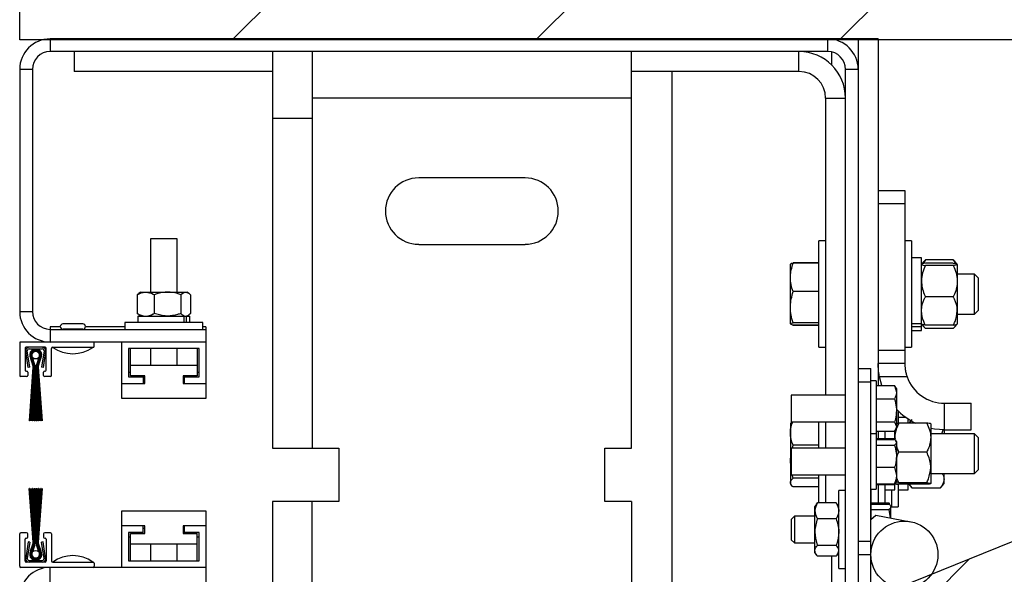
# Model space of a CAD drawing. Header units: inches. Extents: x 170 to 312, y 215 to 248.
# Tile 354 of 557: x 255.508 to 256.081, y 219.111 to 219.434. Entities that reach past the tile are written whole.
import ezdxf

# ---------------------------------------------------------------- set-up
doc = ezdxf.new("R2010")
doc.units = ezdxf.units.IN
doc.header["$LTSCALE"] = 0.25
doc.header["$MEASUREMENT"] = 0
doc.layers.add('STANDARD MOTOR RH', color=7, linetype='Continuous')

msp = doc.modelspace()

# ---------------------------------------------------------------- hatches: boundary and pattern name
at = {"layer": 'STANDARD MOTOR RH'}
h = msp.add_hatch(dxfattribs=at)
h.set_pattern_fill('ANSI31', color=256, style=0)
h.set_pattern_definition([(45, (74.06422, -31.61864), (-0.08838835, 0.08838835), [])])
h.paths.add_polyline_path([(256.25983, 219.70078), (256.19572, 219.70078), (256.19572, 219.93798), (255.50822, 219.93798), (255.50822, 219.42236), (255.5264, 219.42236), (256.19572, 219.42236), (256.19572, 219.65388), (256.11776, 219.65388)])
h = msp.add_hatch(dxfattribs=at)
h.set_pattern_fill('ANSI31', color=256, scale=0.5, style=0)
h.set_pattern_definition([(45, (244.09152, 216.34276), (-0.04419417, 0.04419417), [])])
edge = h.paths.add_edge_path()
edge.add_line((256.12736, 219.1468), (256.01108, 219.09956))
edge.add_line((256.01108, 219.09956), (256.01108, 218.99243))
edge.add_arc((255.9932, 218.99243), 0.01787, -89.99989, 0.00099, ccw=False)
edge.add_line((255.9932, 218.97456), (255.52895, 218.97456))
edge.add_arc((255.52895, 218.99243), 0.01788, 224.99902, 269.9992, ccw=False)
edge.add_arc((256.37557, 219.70289), 1.12303, 220.08198, 269.0727)
edge.add_line((256.35739, 218.58001), (256.12736, 219.1468))

# ---------------------------------------------------------------- linework, layer by layer
for p, q in [((255.50822, 219.42236), (255.50822, 219.93798)), ((256.19572, 219.42236), (255.50822, 219.42236)), ((255.52594, 219.4228), (255.52594, 219.41543)), ((256.00795, 219.4228), (255.52594, 219.4228)), ((255.97862, 219.41543), (255.97862, 219.4228)), ((255.98085, 219.4228), (255.98085, 219.42266)), ((255.99634, 219.4228), (255.99634, 218.9934)), ((256.00795, 219.4228), (256.00795, 219.22097)), ((255.97862, 219.41543), (255.52594, 219.41543)), ((255.53993, 219.41543), (255.53993, 219.40382)), ((255.65532, 219.41543), (255.65532, 219.18441)), ((255.67855, 219.41543), (255.67855, 219.18441)), ((255.86435, 219.18441), (255.86435, 219.41543)), ((255.96187, 219.40382), (255.96187, 219.41543)), ((255.98085, 219.41519), (255.98085, 219.40767)), ((255.51559, 219.40509), (255.50822, 219.40509)), ((255.50822, 219.40509), (255.50822, 219.264)), ((255.51559, 219.40509), (255.51559, 219.264)), ((255.65532, 219.40382), (255.53993, 219.40382)), ((255.96187, 219.40382), (255.86435, 219.40382)), ((255.88795, 218.98306), (255.88795, 219.40382)), ((255.99634, 219.40509), (255.98897, 219.40509)), ((255.98897, 219.00077), (255.98897, 219.40509)), ((255.86435, 219.38833), (255.67855, 219.38833)), ((255.97735, 219.38833), (255.98897, 219.38833)), ((255.97735, 219.38833), (255.97735, 219.21537)), ((255.65532, 219.37672), (255.67855, 219.37672)), ((255.80242, 219.34188), (255.74048, 219.34188)), ((256.00795, 219.3345), (256.02343, 219.3345)), ((256.02343, 219.3345), (256.02343, 219.23384)), ((256.02343, 219.32676), (256.00795, 219.32676)), ((255.5844, 219.30636), (255.5844, 219.27539)), ((255.59989, 219.30636), (255.5844, 219.30636)), ((255.59989, 219.27539), (255.59989, 219.30636)), ((255.97735, 219.30512), (255.97345, 219.30512)), ((255.97345, 219.24319), (255.97345, 219.30512)), ((256.02733, 219.30512), (256.02343, 219.30512)), ((256.02733, 219.30512), (256.02733, 219.24319)), ((255.74048, 219.30317), (255.80242, 219.30317)), ((256.03316, 219.29531), (256.02733, 219.29531)), ((256.03316, 219.253), (256.03316, 219.29531)), ((256.03472, 219.29337), (256.03316, 219.29156)), ((256.03548, 219.29418), (256.03415, 219.29197)), ((256.03548, 219.29418), (256.03469, 219.29331)), ((256.05171, 219.29418), (256.03548, 219.29418)), ((256.05171, 219.29418), (256.05304, 219.29197)), ((256.05171, 219.29418), (256.0525, 219.29331)), ((256.05403, 219.29156), (256.05247, 219.29337)), ((255.95688, 219.29161), (255.95685, 219.29156)), ((255.95685, 219.2568), (255.95685, 219.29153)), ((255.97345, 219.29241), (255.95841, 219.29241)), ((255.97345, 219.29225), (255.95841, 219.29225)), ((256.05171, 219.29226), (256.03548, 219.29226)), ((256.05171, 219.29076), (256.03548, 219.29076)), ((256.05403, 219.29151), (256.05403, 219.25678)), ((256.06405, 219.28577), (256.05403, 219.28577)), ((256.06635, 219.28346), (256.06405, 219.28577)), ((256.06405, 219.26254), (256.06405, 219.28577)), ((256.06635, 219.26485), (256.06635, 219.28346)), ((255.5786, 219.27539), (255.57755, 219.27462)), ((255.5786, 219.27539), (255.60569, 219.27539)), ((255.60674, 219.27462), (255.60569, 219.27539)), ((255.97345, 219.27564), (255.95841, 219.27564)), ((255.5767, 219.27385), (255.5767, 219.26295)), ((255.58659, 219.27385), (255.58659, 219.26295)), ((255.60203, 219.27385), (255.60203, 219.26295)), ((255.60759, 219.27385), (255.60759, 219.26295)), ((256.05171, 219.27266), (256.03548, 219.27266)), ((255.50822, 219.264), (255.51559, 219.264)), ((256.06405, 219.26254), (256.06635, 219.26485)), ((255.57706, 219.2614), (255.57706, 219.25756)), ((255.57706, 219.2614), (255.60384, 219.2614)), ((255.57755, 219.26217), (255.5786, 219.2614)), ((255.57822, 219.2614), (255.57822, 219.26167)), ((255.60384, 219.2614), (255.60384, 219.25756)), ((255.60386, 219.2614), (255.60723, 219.2614)), ((255.60519, 219.2614), (255.60519, 219.25756)), ((255.60569, 219.2614), (255.60674, 219.26217)), ((255.60607, 219.2614), (255.60607, 219.26167)), ((255.60723, 219.25756), (255.60723, 219.2614)), ((256.05403, 219.26254), (256.06405, 219.26254)), ((255.52594, 219.25504), (255.52594, 219.24628)), ((255.53185, 219.25504), (255.52594, 219.25504)), ((255.52594, 219.25365), (255.61661, 219.25365)), ((255.545, 219.25681), (255.53338, 219.25681)), ((255.53338, 219.25372), (255.53338, 219.25365)), ((255.545, 219.25372), (255.53338, 219.25372)), ((255.545, 219.25365), (255.545, 219.25372)), ((255.56942, 219.25504), (255.54653, 219.25504)), ((255.56942, 219.25756), (255.56942, 219.25365)), ((255.61488, 219.25756), (255.56942, 219.25756)), ((255.61488, 219.25365), (255.61488, 219.25756)), ((255.61661, 219.25504), (255.61488, 219.25504)), ((255.61661, 219.25504), (255.61661, 219.21346)), ((255.95685, 219.25675), (255.95688, 219.2567)), ((255.97345, 219.25754), (255.95841, 219.25754)), ((255.97345, 219.25606), (255.95841, 219.25606)), ((255.97345, 219.2559), (255.95841, 219.2559)), ((256.02733, 219.25705), (256.03316, 219.25705)), ((256.02733, 219.25532), (256.03316, 219.25532)), ((256.02733, 219.253), (256.03316, 219.253)), ((256.03316, 219.25675), (256.03472, 219.25494)), ((256.05171, 219.25605), (256.03548, 219.25605)), ((256.05171, 219.25413), (256.03548, 219.25413)), ((256.05247, 219.25494), (256.05403, 219.25675)), ((255.50822, 219.24567), (255.50822, 219.22677)), ((255.61661, 219.24628), (255.50884, 219.24628)), ((255.51132, 219.24257), (255.51132, 219.22987)), ((255.52309, 219.24319), (255.51194, 219.24319)), ((255.5141, 219.23156), (255.51265, 219.24108)), ((255.51366, 219.24226), (255.52137, 219.24226)), ((255.52238, 219.24108), (255.52093, 219.23156)), ((255.52371, 219.22987), (255.52371, 219.24257)), ((255.5268, 219.22677), (255.5268, 219.24257)), ((255.52742, 219.24319), (255.55096, 219.24319)), ((255.55158, 219.24381), (255.55158, 219.24567)), ((255.56768, 219.21346), (255.56768, 219.24628)), ((255.61277, 219.24244), (255.57152, 219.24244)), ((255.57152, 219.24244), (255.57152, 219.22597)), ((255.57279, 219.22665), (255.57279, 219.24244)), ((255.5844, 219.24244), (255.5844, 219.23284)), ((255.59989, 219.23284), (255.59989, 219.24244)), ((255.6115, 219.24244), (255.6115, 219.22665)), ((255.61277, 219.22597), (255.61277, 219.24244)), ((255.97345, 219.24319), (255.97735, 219.24319)), ((256.00795, 219.24158), (256.02343, 219.24158)), ((256.02343, 219.24319), (256.02733, 219.24319)), ((255.51318, 219.23142), (255.51173, 219.24094)), ((255.51461, 219.23668), (255.51589, 219.23271)), ((255.51595, 219.23273), (255.51467, 219.23671)), ((255.51473, 219.23674), (255.51601, 219.23275)), ((255.51607, 219.23277), (255.51478, 219.23676)), ((255.51484, 219.23679), (255.51613, 219.23279)), ((255.51619, 219.23281), (255.51489, 219.23682)), ((255.51495, 219.23685), (255.51625, 219.23283)), ((255.51631, 219.23285), (255.51501, 219.23688)), ((255.51506, 219.2369), (255.51637, 219.23287)), ((255.51642, 219.23289), (255.51512, 219.23693)), ((255.51517, 219.23696), (255.51648, 219.2329)), ((255.51707, 219.23309), (255.51573, 219.23725)), ((255.51933, 219.23725), (255.51799, 219.23309)), ((255.51858, 219.2329), (255.51988, 219.23696)), ((255.51994, 219.23693), (255.51863, 219.23289)), ((255.51869, 219.23287), (255.52, 219.2369)), ((255.52005, 219.23688), (255.51875, 219.23285)), ((255.51881, 219.23283), (255.52011, 219.23685)), ((255.52016, 219.23682), (255.51887, 219.23281)), ((255.51893, 219.23279), (255.52022, 219.23679)), ((255.52028, 219.23676), (255.51899, 219.23277)), ((255.51905, 219.23275), (255.52033, 219.23674)), ((255.52039, 219.23671), (255.51911, 219.23273)), ((255.51916, 219.23271), (255.52045, 219.23668)), ((255.5233, 219.24094), (255.52185, 219.23142)), ((255.5141, 219.23156), (255.51318, 219.23142)), ((255.51607, 219.23157), (255.51376, 219.20045)), ((255.51384, 219.20045), (255.51614, 219.23157)), ((255.5162, 219.23157), (255.51443, 219.20045)), ((255.5145, 219.20045), (255.51626, 219.23157)), ((255.51632, 219.23157), (255.51509, 219.20045)), ((255.51516, 219.20045), (255.51638, 219.23157)), ((255.51645, 219.23157), (255.51574, 219.20045)), ((255.51582, 219.20045), (255.51651, 219.23157)), ((255.51657, 219.23157), (255.5164, 219.20045)), ((255.51647, 219.20045), (255.51663, 219.23157)), ((255.51669, 219.23157), (255.51669, 219.20045)), ((255.51731, 219.20045), (255.51731, 219.23157)), ((255.51775, 219.23157), (255.51775, 219.20045)), ((255.51837, 219.20045), (255.51837, 219.23157)), ((255.51843, 219.23157), (255.51859, 219.20045)), ((255.51866, 219.20045), (255.51849, 219.23157)), ((255.51855, 219.23157), (255.51924, 219.20045)), ((255.51932, 219.20045), (255.51861, 219.23157)), ((255.51868, 219.23157), (255.5199, 219.20045)), ((255.51997, 219.20045), (255.51874, 219.23157)), ((255.5188, 219.23157), (255.52056, 219.20045)), ((255.52063, 219.20045), (255.51886, 219.23157)), ((255.51892, 219.23157), (255.52122, 219.20045)), ((255.5213, 219.20045), (255.51898, 219.23157)), ((255.52185, 219.23142), (255.52093, 219.23156)), ((255.57279, 219.23284), (255.6115, 219.23284)), ((255.99634, 219.23085), (256.00371, 219.23085)), ((256.00371, 219.10204), (256.00371, 219.23085)), ((256.02343, 219.23384), (256.00795, 219.23384)), ((255.51225, 219.22616), (255.50884, 219.22616)), ((255.51194, 219.22925), (255.51225, 219.22925)), ((255.51287, 219.22863), (255.51287, 219.22677)), ((255.52216, 219.22677), (255.52216, 219.22863)), ((255.52278, 219.22925), (255.52309, 219.22925)), ((255.52618, 219.22616), (255.52278, 219.22616)), ((255.57152, 219.22869), (255.57279, 219.22869)), ((255.57152, 219.22597), (255.58007, 219.22597)), ((255.581, 219.22665), (255.57279, 219.22665)), ((255.58007, 219.22665), (255.58007, 219.22213)), ((255.581, 219.22213), (255.581, 219.22665)), ((255.60329, 219.22665), (255.60329, 219.22213)), ((255.6115, 219.22665), (255.60329, 219.22665)), ((255.60422, 219.22213), (255.60422, 219.22665)), ((255.60422, 219.22597), (255.61277, 219.22597)), ((255.6115, 219.22869), (255.61277, 219.22869)), ((256.02476, 219.22609), (256.00873, 219.22609)), ((256.01015, 219.22097), (256.00873, 219.22609)), ((255.56768, 219.22213), (255.581, 219.22213)), ((255.58007, 219.22357), (255.581, 219.22357)), ((255.60329, 219.22357), (255.60422, 219.22357)), ((255.60329, 219.22213), (255.61661, 219.22213)), ((255.99634, 219.22311), (256.00371, 219.22311)), ((256.0068, 219.22373), (256.00371, 219.22373)), ((256.0068, 219.22373), (256.0068, 219.16055)), ((256.0068, 219.22097), (256.01753, 219.22097)), ((256.01753, 219.22097), (256.01857, 219.21706)), ((256.01777, 219.22037), (256.01753, 219.22097)), ((256.01857, 219.21924), (256.01788, 219.22043)), ((256.01857, 219.21924), (256.01857, 219.19601)), ((255.61661, 219.21346), (255.56768, 219.21346)), ((255.98897, 219.21537), (255.95725, 219.21537)), ((255.95725, 219.21537), (255.95725, 219.19988)), ((256.0068, 219.21315), (256.01753, 219.21315)), ((256.04666, 219.19513), (256.04666, 219.21061)), ((256.04666, 219.21061), (256.06216, 219.21061)), ((256.06216, 219.19513), (256.06216, 219.21061)), ((256.01959, 219.20616), (256.01959, 219.19927)), ((256.02407, 219.2024), (256.01959, 219.2024)), ((256.02541, 219.19908), (256.02541, 219.20148)), ((255.51384, 219.20045), (255.51376, 219.20045)), ((255.5145, 219.20045), (255.51443, 219.20045)), ((255.51516, 219.20045), (255.51509, 219.20045)), ((255.51582, 219.20045), (255.51574, 219.20045)), ((255.51647, 219.20045), (255.5164, 219.20045)), ((255.51731, 219.20045), (255.51669, 219.20045)), ((255.51837, 219.20045), (255.51775, 219.20045)), ((255.51866, 219.20045), (255.51859, 219.20045)), ((255.51932, 219.20045), (255.51924, 219.20045)), ((255.51997, 219.20045), (255.5199, 219.20045)), ((255.52063, 219.20045), (255.52056, 219.20045)), ((255.5213, 219.20045), (255.52122, 219.20045)), ((255.95718, 219.19923), (255.95685, 219.19866)), ((255.95685, 219.19866), (255.95685, 219.16385)), ((255.95725, 219.19988), (255.98897, 219.19988)), ((255.95785, 219.19988), (255.95733, 219.19921)), ((255.97345, 219.1844), (255.97345, 219.19988)), ((255.97735, 219.19988), (255.97735, 219.1844)), ((256.0068, 219.1998), (256.01753, 219.1998)), ((256.01753, 219.1998), (256.01857, 219.19704)), ((256.01788, 219.19481), (256.01857, 219.19601)), ((256.02, 219.19908), (256.01872, 219.19598)), ((256.03622, 219.19908), (256.02, 219.19908)), ((256.027, 219.20049), (256.02578, 219.19908)), ((256.03855, 219.19864), (256.03855, 219.16387)), ((256.04588, 219.19524), (256.04484, 219.19287)), ((256.0068, 219.19276), (256.00371, 219.19276)), ((256.0068, 219.19428), (256.01753, 219.19428)), ((256.0068, 219.19006), (256.01753, 219.19006)), ((256.0068, 219.18995), (256.01753, 219.18995)), ((256.0068, 219.18955), (256.01753, 219.18955)), ((256.00795, 219.19428), (256.00795, 219.19006)), ((256.01185, 219.19428), (256.01185, 219.19006)), ((256.01753, 219.18955), (256.01766, 219.18935)), ((256.01767, 219.18982), (256.01767, 219.19467)), ((256.01767, 219.19061), (256.01779, 219.18961)), ((256.06405, 219.19287), (256.03855, 219.19287)), ((256.04629, 219.19513), (256.04629, 219.19287)), ((256.04666, 219.19513), (256.06216, 219.19513)), ((256.06635, 219.19056), (256.06405, 219.19287)), ((256.06405, 219.16964), (256.06405, 219.19287)), ((256.06635, 219.17195), (256.06635, 219.19056)), ((255.65532, 219.18441), (255.69403, 219.18441)), ((255.69403, 219.18441), (255.69403, 219.15344)), ((255.84887, 219.18441), (255.86435, 219.18441)), ((255.84887, 219.15344), (255.84887, 219.18441)), ((255.98897, 219.1844), (255.95725, 219.1844)), ((255.95725, 219.1844), (255.95725, 219.16891)), ((255.95808, 219.1844), (255.95841, 219.18628)), ((255.97345, 219.18628), (255.95841, 219.18628)), ((256.0068, 219.18628), (256.01753, 219.18628)), ((256.01857, 219.18827), (256.01797, 219.18931)), ((256.01812, 219.18863), (256.01857, 219.18792)), ((256.01857, 219.18827), (256.01857, 219.16504)), ((256.03622, 219.18214), (256.02, 219.18214)), ((255.95725, 219.17194), (255.95685, 219.1766)), ((256.0068, 219.17339), (256.01753, 219.17339)), ((256.01753, 219.17339), (256.01857, 219.16857)), ((255.95725, 219.16891), (255.98897, 219.16891)), ((255.95841, 219.16692), (255.95793, 219.16891)), ((255.97345, 219.16692), (255.95841, 219.16692)), ((255.97345, 219.15258), (255.97345, 219.16891)), ((255.97735, 219.16891), (255.97735, 219.15258)), ((256.03855, 219.16964), (256.06405, 219.16964)), ((256.04629, 219.16385), (256.04629, 219.16964)), ((256.06405, 219.16964), (256.06635, 219.17195)), ((255.51607, 219.12976), (255.51376, 219.16088)), ((255.51384, 219.16088), (255.51376, 219.16088)), ((255.51384, 219.16088), (255.51614, 219.12976)), ((255.5145, 219.16088), (255.51443, 219.16088)), ((255.5162, 219.12976), (255.51443, 219.16088)), ((255.5145, 219.16088), (255.51626, 219.12976)), ((255.51516, 219.16088), (255.51509, 219.16088)), ((255.51632, 219.12976), (255.51509, 219.16088)), ((255.51516, 219.16088), (255.51638, 219.12976)), ((255.51582, 219.16088), (255.51574, 219.16088)), ((255.51645, 219.12976), (255.51574, 219.16088)), ((255.51582, 219.16088), (255.51651, 219.12976)), ((255.51657, 219.12976), (255.5164, 219.16088)), ((255.51647, 219.16088), (255.5164, 219.16088)), ((255.51647, 219.16088), (255.51663, 219.12976)), ((255.51669, 219.16088), (255.51731, 219.16088)), ((255.51669, 219.12976), (255.51669, 219.16088)), ((255.51731, 219.16088), (255.51731, 219.12976)), ((255.51775, 219.12976), (255.51775, 219.16088)), ((255.51775, 219.16088), (255.51837, 219.16088)), ((255.51837, 219.16088), (255.51837, 219.12976)), ((255.51843, 219.12976), (255.51859, 219.16088)), ((255.51866, 219.16088), (255.51849, 219.12976)), ((255.51855, 219.12976), (255.51924, 219.16088)), ((255.51866, 219.16088), (255.51859, 219.16088)), ((255.51932, 219.16088), (255.51861, 219.12976)), ((255.51868, 219.12976), (255.5199, 219.16088)), ((255.51997, 219.16088), (255.51874, 219.12976)), ((255.5188, 219.12976), (255.52056, 219.16088)), ((255.52063, 219.16088), (255.51886, 219.12976)), ((255.51892, 219.12976), (255.52122, 219.16088)), ((255.5213, 219.16088), (255.51898, 219.12976)), ((255.51932, 219.16088), (255.51924, 219.16088)), ((255.51997, 219.16088), (255.5199, 219.16088)), ((255.52063, 219.16088), (255.52056, 219.16088)), ((255.5213, 219.16088), (255.52122, 219.16088)), ((255.95685, 219.16385), (255.95718, 219.16328)), ((255.97345, 219.16189), (255.95841, 219.16189)), ((256.0068, 219.16376), (256.01753, 219.16376)), ((256.0068, 219.16336), (256.01753, 219.16336)), ((256.0068, 219.16325), (256.01753, 219.16325)), ((256.00795, 219.16325), (256.00795, 219.15269)), ((256.01185, 219.16325), (256.01185, 219.15269)), ((256.01753, 219.16376), (256.01812, 219.16468)), ((256.01753, 219.16336), (256.01783, 219.16409)), ((256.01767, 219.1601), (256.01767, 219.16349)), ((256.01797, 219.164), (256.01857, 219.16504)), ((256.02, 219.16431), (256.01835, 219.1641)), ((256.01959, 219.16335), (256.01959, 219.15028)), ((256.03622, 219.16431), (256.02, 219.16431)), ((256.03622, 219.16342), (256.02, 219.16342)), ((256.02541, 219.1601), (256.02541, 219.16342)), ((256.02578, 219.16342), (256.02755, 219.16137)), ((256.0275, 219.16144), (256.02774, 219.16116)), ((256.04396, 219.16116), (256.02774, 219.16116)), ((256.0442, 219.16144), (256.04396, 219.16116)), ((256.04415, 219.16137), (256.04629, 219.16385)), ((255.98897, 219.15976), (255.98506, 219.15976)), ((255.98506, 219.1143), (255.98506, 219.15976)), ((256.00371, 219.16055), (256.0068, 219.16055)), ((256.00377, 219.16055), (256.00377, 219.14294)), ((256.01185, 219.1601), (256.01767, 219.1601)), ((256.01569, 219.1601), (256.01569, 219.15028)), ((256.01959, 219.1601), (256.02541, 219.1601)), ((255.69403, 219.15344), (255.65532, 219.15344)), ((255.65532, 219.15344), (255.65532, 218.98312)), ((255.67855, 218.98312), (255.67855, 219.15344)), ((255.86435, 219.15344), (255.84887, 219.15344)), ((255.86435, 219.15344), (255.86435, 218.98312)), ((255.97199, 219.15183), (255.97107, 219.15058)), ((255.97107, 219.12348), (255.97107, 219.15058)), ((255.97215, 219.15179), (255.97261, 219.15258)), ((255.98352, 219.15258), (255.97261, 219.15258)), ((255.98398, 219.15179), (255.98352, 219.15258)), ((255.98506, 219.15058), (255.98414, 219.15183)), ((256.00377, 219.15269), (256.0142, 219.15269)), ((256.00377, 219.15191), (256.0142, 219.15191)), ((256.0142, 219.15269), (256.01441, 219.15204)), ((256.01449, 219.15219), (256.01421, 219.15267)), ((256.01541, 219.15059), (256.01524, 219.15089)), ((256.01541, 219.14375), (256.01541, 219.15031)), ((256.01569, 219.15028), (256.01959, 219.15028)), ((255.56768, 219.14787), (255.61661, 219.14787)), ((255.56768, 219.11504), (255.56768, 219.14787)), ((255.61661, 219.14787), (255.61661, 219.04939)), ((255.95916, 219.14477), (255.95732, 219.14293)), ((255.97107, 219.14477), (255.95916, 219.14477)), ((255.95916, 219.14477), (255.95916, 219.12929)), ((256.00371, 219.14289), (256.00668, 219.14536)), ((256.00377, 219.1487), (256.0142, 219.1487)), ((256.00668, 219.14536), (256.02677, 219.14165)), ((256.12736, 219.1468), (256.01108, 219.09956)), ((256.0142, 219.1487), (256.01499, 219.14383)), ((255.581, 219.1392), (255.56768, 219.1392)), ((255.58007, 219.13468), (255.58007, 219.1392)), ((255.581, 219.13468), (255.581, 219.1392)), ((255.61661, 219.1392), (255.60329, 219.1392)), ((255.60329, 219.1392), (255.60329, 219.13468)), ((255.60422, 219.13468), (255.60422, 219.1392)), ((255.95732, 219.14293), (255.95732, 219.13113)), ((255.98352, 219.14333), (255.97261, 219.14333)), ((255.50822, 219.11566), (255.50822, 219.13455)), ((255.51225, 219.13517), (255.50884, 219.13517)), ((255.51287, 219.13269), (255.51287, 219.13455)), ((255.52216, 219.13455), (255.52216, 219.13269)), ((255.52618, 219.13517), (255.52278, 219.13517)), ((255.5268, 219.13455), (255.5268, 219.11876)), ((255.58007, 219.13536), (255.57152, 219.13536)), ((255.57152, 219.13536), (255.57152, 219.11888)), ((255.57279, 219.13264), (255.57152, 219.13264)), ((255.57279, 219.13468), (255.581, 219.13468)), ((255.57279, 219.11888), (255.57279, 219.13468)), ((255.581, 219.13776), (255.58007, 219.13776)), ((255.60422, 219.13776), (255.60329, 219.13776)), ((255.60329, 219.13468), (255.6115, 219.13468)), ((255.61277, 219.13536), (255.60422, 219.13536)), ((255.6115, 219.11888), (255.6115, 219.13468)), ((255.61277, 219.13264), (255.6115, 219.13264)), ((255.61277, 219.11888), (255.61277, 219.13536)), ((255.51132, 219.11876), (255.51132, 219.13146)), ((255.51318, 219.12991), (255.51173, 219.12039)), ((255.51194, 219.13208), (255.51225, 219.13208)), ((255.5141, 219.12977), (255.51265, 219.12025)), ((255.5141, 219.12977), (255.51318, 219.12991)), ((255.51461, 219.12465), (255.51589, 219.12861)), ((255.51595, 219.12859), (255.51467, 219.12462)), ((255.51473, 219.12459), (255.51601, 219.12858)), ((255.51607, 219.12856), (255.51478, 219.12456)), ((255.51484, 219.12454), (255.51613, 219.12854)), ((255.51619, 219.12852), (255.51489, 219.12451)), ((255.51495, 219.12448), (255.51625, 219.1285)), ((255.51631, 219.12848), (255.51501, 219.12445)), ((255.51506, 219.12442), (255.51637, 219.12846)), ((255.51642, 219.12844), (255.51512, 219.1244)), ((255.51517, 219.12437), (255.51648, 219.12842)), ((255.51707, 219.12823), (255.51573, 219.12408)), ((255.51933, 219.12408), (255.51799, 219.12823)), ((255.51858, 219.12842), (255.51988, 219.12437)), ((255.51994, 219.1244), (255.51863, 219.12844)), ((255.51869, 219.12846), (255.52, 219.12442)), ((255.52005, 219.12445), (255.51875, 219.12848)), ((255.51881, 219.1285), (255.52011, 219.12448)), ((255.52016, 219.12451), (255.51887, 219.12852)), ((255.51893, 219.12854), (255.52022, 219.12454)), ((255.52028, 219.12456), (255.51899, 219.12856)), ((255.51905, 219.12858), (255.52033, 219.12459)), ((255.52039, 219.12462), (255.51911, 219.12859)), ((255.51916, 219.12861), (255.52045, 219.12465)), ((255.52185, 219.12991), (255.52093, 219.12977)), ((255.52238, 219.12025), (255.52093, 219.12977)), ((255.5233, 219.12039), (255.52185, 219.12991)), ((255.52278, 219.13208), (255.52309, 219.13208)), ((255.52371, 219.13146), (255.52371, 219.11876)), ((255.6115, 219.12848), (255.57279, 219.12848)), ((255.5844, 219.12848), (255.5844, 219.11888)), ((255.59989, 219.11888), (255.59989, 219.12848)), ((255.95732, 219.13113), (255.95916, 219.12929)), ((255.95916, 219.12929), (255.97107, 219.12929)), ((255.98352, 219.12778), (255.97261, 219.12778)), ((255.99634, 219.1302), (256.00371, 219.1302)), ((255.97107, 219.12348), (255.97199, 219.12223)), ((255.98352, 219.12148), (255.97261, 219.12148)), ((255.98085, 219.12148), (255.98085, 219.05274)), ((255.98414, 219.12223), (255.98506, 219.12348)), ((255.99634, 219.12246), (256.00371, 219.12246)), ((255.61661, 219.11504), (255.50884, 219.11504)), ((255.52309, 219.11814), (255.51194, 219.11814)), ((255.51366, 219.11907), (255.52137, 219.11907)), ((255.52594, 219.06085), (255.52594, 219.11504)), ((255.52742, 219.11814), (255.55096, 219.11814)), ((255.55158, 219.11752), (255.55158, 219.11566)), ((255.57152, 219.11888), (255.61277, 219.11888)), ((255.98506, 219.1143), (255.98897, 219.1143))]:
    msp.add_line(p, q, dxfattribs=at)
at = {"layer": 'STANDARD MOTOR RH', "flags": 128}
msp.add_lwpolyline([(256.04666, 219.19513), (256.04079, 219.19557), (256.03855, 219.19599)], dxfattribs=at)
at = {"layer": 'STANDARD MOTOR RH'}
for centre, radius in [((255.51753, 219.23866), 0.00226), ((256.02322, 219.12246), 0.01951), ((255.51753, 219.12267), 0.00226)]:
    msp.add_circle(centre, radius, dxfattribs=at)
for centre, radius, start, end in [((255.52594, 219.40509), 0.01771, 90, 180), ((255.97862, 219.40509), 0.01771, 0, 90), ((255.52594, 219.40509), 0.01034, 90, 180), ((255.96187, 219.38833), 0.0271, 0, 90), ((255.97862, 219.40509), 0.01034, 0, 90), ((255.96187, 219.38833), 0.01548, 0, 90), ((255.74048, 219.32253), 0.01935, 90, 270), ((255.80242, 219.32253), 0.01935, 270, 90), ((255.52594, 219.264), 0.01771, 180, 270), ((255.52594, 219.264), 0.01034, 180, 270), ((255.53338, 219.25527), 0.00155, 90, 270), ((255.545, 219.25527), 0.00155, 270, 90), ((255.50884, 219.24567), 0.000619, 90, 180), ((255.51194, 219.24257), 0.000619, 90, 180), ((255.51366, 219.24124), 0.00195, 90, 188.65121), ((255.51366, 219.24124), 0.00102, 90, 188.65121), ((255.51753, 219.23866), 0.00352, 325.87014, 214.12986), ((255.51753, 219.23866), 0.00346, 325.72454, 214.27546), ((255.51753, 219.23866), 0.0034, 325.57496, 214.42504), ((255.51753, 219.23866), 0.00334, 325.4212, 214.5788), ((255.51753, 219.23866), 0.00328, 325.26307, 214.73693), ((255.51753, 219.23866), 0.00321, 325.10036, 214.89964), ((255.51753, 219.23866), 0.00315, 324.93284, 215.06716), ((255.51753, 219.23866), 0.00309, 324.76027, 215.23973), ((255.51753, 219.23866), 0.00303, 324.58238, 215.41762), ((255.51753, 219.23866), 0.00297, 324.39891, 215.60109), ((255.51753, 219.23866), 0.0029, 324.20956, 215.79044), ((255.52137, 219.24124), 0.00195, 351.34879, 90), ((255.52137, 219.24124), 0.00102, 351.34879, 90), ((255.52309, 219.24257), 0.000619, 0, 90), ((255.52742, 219.24257), 0.000619, 90, 180), ((255.53919, 219.25947), 0.02, 234.51066, 305.48934), ((255.55096, 219.24567), 0.000619, 0, 90), ((255.55096, 219.24381), 0.000619, 270, 0), ((255.51753, 219.23866), 0.00228, 321.90656, 218.09344), ((255.51194, 219.22987), 0.000619, 180, 270), ((255.51236, 219.23157), 0.00372, 0, 17.89522), ((255.51236, 219.23157), 0.00378, 0, 17.89522), ((255.51236, 219.23157), 0.00384, 0, 17.89522), ((255.51236, 219.23157), 0.0039, 0, 17.89522), ((255.51236, 219.23157), 0.00396, 0, 17.89522), ((255.51236, 219.23157), 0.00403, 0, 17.89522), ((255.51236, 219.23157), 0.00409, 0, 17.89522), ((255.51236, 219.23157), 0.00415, 0, 17.89522), ((255.51236, 219.23157), 0.00421, 0, 17.89522), ((255.51236, 219.23157), 0.00427, 0, 17.89522), ((255.51236, 219.23157), 0.00434, 0, 17.89522), ((255.51236, 219.23157), 0.00495, 0, 17.89522), ((255.5227, 219.23157), 0.00495, 162.10478, 180), ((255.5227, 219.23157), 0.00434, 162.10478, 180), ((255.5227, 219.23157), 0.00427, 162.10478, 180), ((255.5227, 219.23157), 0.00421, 162.10478, 180), ((255.5227, 219.23157), 0.00415, 162.10478, 180), ((255.5227, 219.23157), 0.00409, 162.10478, 180), ((255.5227, 219.23157), 0.00403, 162.10478, 180), ((255.5227, 219.23157), 0.00396, 162.10478, 180), ((255.5227, 219.23157), 0.0039, 162.10478, 180), ((255.5227, 219.23157), 0.00384, 162.10478, 180), ((255.5227, 219.23157), 0.00378, 162.10478, 180), ((255.5227, 219.23157), 0.00372, 162.10478, 180), ((255.52309, 219.22987), 0.000619, 270, 0), ((255.50884, 219.22677), 0.000619, 180, 270), ((255.51225, 219.22863), 0.000619, 0, 90), ((255.51225, 219.22677), 0.000619, 270, 0), ((255.52278, 219.22863), 0.000619, 90, 180), ((255.52278, 219.22677), 0.000619, 180, 270), ((255.52618, 219.22677), 0.000619, 270, 0), ((256.04666, 219.23384), 0.02323, 199.47122, 270), ((256.04666, 219.23384), 0.03871, 223.48122, 243.86418), ((255.50884, 219.13455), 0.000619, 90, 180), ((255.51225, 219.13455), 0.000619, 0, 90), ((255.51225, 219.13269), 0.000619, 270, 0), ((255.52278, 219.13455), 0.000619, 90, 180), ((255.52278, 219.13269), 0.000619, 180, 270), ((255.52618, 219.13455), 0.000619, 0, 90), ((255.51194, 219.13146), 0.000619, 90, 180), ((255.51236, 219.12976), 0.00372, 342.10478, 0), ((255.51236, 219.12976), 0.00378, 342.10478, 0), ((255.51236, 219.12976), 0.00384, 342.10478, 0), ((255.51236, 219.12976), 0.0039, 342.10478, 0), ((255.51236, 219.12976), 0.00396, 342.10478, 0), ((255.51236, 219.12976), 0.00403, 342.10478, 0), ((255.51236, 219.12976), 0.00409, 342.10478, 0), ((255.51236, 219.12976), 0.00415, 342.10478, 0), ((255.51236, 219.12976), 0.00421, 342.10478, 0), ((255.51236, 219.12976), 0.00427, 342.10478, 0), ((255.51236, 219.12976), 0.00434, 342.10478, 0), ((255.51236, 219.12976), 0.00495, 342.10478, 0), ((255.5227, 219.12976), 0.00495, 180, 197.89522), ((255.5227, 219.12976), 0.00434, 180, 197.89522), ((255.5227, 219.12976), 0.00427, 180, 197.89522), ((255.5227, 219.12976), 0.00421, 180, 197.89522), ((255.5227, 219.12976), 0.00415, 180, 197.89522), ((255.5227, 219.12976), 0.00409, 180, 197.89522), ((255.5227, 219.12976), 0.00403, 180, 197.89522), ((255.5227, 219.12976), 0.00396, 180, 197.89522), ((255.5227, 219.12976), 0.0039, 180, 197.89522), ((255.5227, 219.12976), 0.00384, 180, 197.89522), ((255.5227, 219.12976), 0.00378, 180, 197.89522), ((255.5227, 219.12976), 0.00372, 180, 197.89522), ((255.52309, 219.13146), 0.000619, 0, 90), ((255.51753, 219.12267), 0.00352, 145.87014, 34.12986), ((255.51753, 219.12267), 0.00346, 145.72454, 34.27546), ((255.51753, 219.12267), 0.0034, 145.57496, 34.42504), ((255.51753, 219.12267), 0.00334, 145.4212, 34.5788), ((255.51753, 219.12267), 0.00328, 145.26307, 34.73693), ((255.51753, 219.12267), 0.00321, 145.10036, 34.89964), ((255.51753, 219.12267), 0.00315, 144.93284, 35.06716), ((255.51753, 219.12267), 0.00309, 144.76027, 35.23973), ((255.51753, 219.12267), 0.00303, 144.58238, 35.41762), ((255.51753, 219.12267), 0.00297, 144.39891, 35.60109), ((255.51753, 219.12267), 0.0029, 144.20956, 35.79044), ((255.51753, 219.12267), 0.00228, 141.90656, 38.09344), ((255.53919, 219.10185), 0.02, 54.51066, 125.48934), ((255.50884, 219.11566), 0.000619, 180, 270), ((255.52594, 219.09733), 0.01771, 90, 180), ((255.51194, 219.11876), 0.000619, 180, 270), ((255.51366, 219.12009), 0.00195, 171.34879, 270), ((255.51366, 219.12009), 0.00102, 171.34879, 270), ((255.52137, 219.12009), 0.00195, 270, 8.65121), ((255.52137, 219.12009), 0.00102, 270, 8.65121), ((255.52309, 219.11876), 0.000619, 270, 0), ((255.52742, 219.11876), 0.000619, 180, 270), ((255.55096, 219.11752), 0.000619, 0, 90), ((255.55096, 219.11566), 0.000619, 270, 0)]:
    msp.add_arc(centre, radius, start, end, dxfattribs=at)
for points, knots in [([(255.95685, 219.28395), (255.95685, 219.28414), (255.95688, 219.28695), (255.95767, 219.2897), (255.95841, 219.29225)], [0, 0, 0, 0, 0.070219, 1, 1, 1, 1]), ([(255.95841, 219.29225), (255.95777, 219.29207), (255.95695, 219.29182), (255.95687, 219.29157), (255.95685, 219.29151)], [0, 0, 0, 0, 0.763373, 1, 1, 1, 1]), ([(256.03548, 219.29226), (256.03487, 219.29214), (256.03363, 219.29191), (256.03316, 219.29165), (256.03316, 219.29151), (256.03316, 219.29151)], [0, 0, 0, 0, 0.483998, 0.985621, 1, 1, 1, 1]), ([(256.03316, 219.29151), (256.03324, 219.29141), (256.03342, 219.29119), (256.03446, 219.29095), (256.03525, 219.29081), (256.03548, 219.29076)], [0, 0, 0, 0, 0.405721, 0.826099, 1, 1, 1, 1]), ([(256.03548, 219.29076), (256.03487, 219.28936), (256.03363, 219.28649), (256.03316, 219.28336), (256.03316, 219.28176), (256.03316, 219.28171)], [0, 0, 0, 0, 0.483998, 0.985621, 1, 1, 1, 1]), ([(256.05171, 219.29226), (256.05232, 219.29214), (256.05356, 219.29191), (256.05402, 219.29165), (256.05403, 219.29151), (256.05403, 219.29151)], [0, 0, 0, 0, 0.483998, 0.985621, 1, 1, 1, 1]), ([(256.05403, 219.29151), (256.05394, 219.29141), (256.05376, 219.29119), (256.05272, 219.29095), (256.05194, 219.29081), (256.05171, 219.29076)], [0, 0, 0, 0, 0.405721, 0.826099, 1, 1, 1, 1]), ([(256.05171, 219.29076), (256.05232, 219.28936), (256.05356, 219.28649), (256.05402, 219.28336), (256.05403, 219.28176), (256.05403, 219.28171)], [0, 0, 0, 0, 0.483998, 0.985621, 1, 1, 1, 1]), ([(255.95841, 219.27564), (255.95797, 219.27699), (255.9571, 219.27971), (255.95693, 219.28253), (255.95685, 219.28395)], [0, 0, 0, 0, 0.495458, 1, 1, 1, 1]), ([(256.03316, 219.28171), (256.03324, 219.28045), (256.03342, 219.27787), (256.03446, 219.27487), (256.03525, 219.27316), (256.03548, 219.27266)], [0, 0, 0, 0, 0.405721, 0.826099, 1, 1, 1, 1]), ([(256.05403, 219.28171), (256.05394, 219.28045), (256.05376, 219.27787), (256.05272, 219.27487), (256.05194, 219.27316), (256.05171, 219.27266)], [0, 0, 0, 0, 0.405721, 0.826099, 1, 1, 1, 1]), ([(255.5767, 219.27385), (255.57822, 219.27458), (255.57985, 219.27537), (255.58153, 219.27539), (255.58164, 219.27539)], [0, 0, 0, 0, 0.932064, 1, 1, 1, 1]), ([(255.58164, 219.27539), (255.58312, 219.27515), (255.5848, 219.27487), (255.58638, 219.27396), (255.58659, 219.27385)], [0, 0, 0, 0, 0.872228, 1, 1, 1, 1]), ([(255.59431, 219.27539), (255.59381, 219.27538), (255.59117, 219.27532), (255.58864, 219.27451), (255.58659, 219.27385)], [0, 0, 0, 0, 0.1896638, 1, 1, 1, 1]), ([(255.60203, 219.27385), (255.60138, 219.27408), (255.5989, 219.27498), (255.59626, 219.27522), (255.59431, 219.27539)], [0, 0, 0, 0, 0.262092, 1, 1, 1, 1]), ([(255.60203, 219.27385), (255.60288, 219.27458), (255.6038, 219.27537), (255.60475, 219.27539), (255.60481, 219.27539)], [0, 0, 0, 0, 0.932064, 1, 1, 1, 1]), ([(255.60481, 219.27539), (255.60564, 219.27515), (255.60659, 219.27487), (255.60748, 219.27396), (255.60759, 219.27385)], [0, 0, 0, 0, 0.872228, 1, 1, 1, 1]), ([(255.95685, 219.26659), (255.95685, 219.2668), (255.95688, 219.26986), (255.95767, 219.27285), (255.95841, 219.27564)], [0, 0, 0, 0, 0.070219, 1, 1, 1, 1]), ([(255.57765, 219.27448), (255.57744, 219.27441), (255.57712, 219.2743), (255.57682, 219.27397), (255.5767, 219.27385)], [0, 0, 0, 0, 0.627771, 1, 1, 1, 1]), ([(256.03316, 219.26436), (256.03316, 219.26455), (256.03319, 219.26686), (256.034, 219.26971), (256.03523, 219.27217), (256.03548, 219.27266)], [0, 0, 0, 0, 0.0660449, 0.8129016, 1, 1, 1, 1]), ([(256.05403, 219.26436), (256.05403, 219.26455), (256.054, 219.26686), (256.05318, 219.26971), (256.05195, 219.27217), (256.05171, 219.27266)], [0, 0, 0, 0, 0.0660449, 0.8129016, 1, 1, 1, 1]), ([(255.95841, 219.25754), (255.95797, 219.25901), (255.9571, 219.26198), (255.95693, 219.26504), (255.95685, 219.26659)], [0, 0, 0, 0, 0.495458, 1, 1, 1, 1]), ([(256.03548, 219.25605), (256.03512, 219.25676), (256.03379, 219.25939), (256.03343, 219.26226), (256.03316, 219.26436)], [0, 0, 0, 0, 0.2661568, 1, 1, 1, 1]), ([(256.05171, 219.25605), (256.05206, 219.25676), (256.05339, 219.25939), (256.05376, 219.26226), (256.05403, 219.26436)], [0, 0, 0, 0, 0.2661568, 1, 1, 1, 1]), ([(255.5767, 219.26295), (255.57822, 219.26221), (255.57985, 219.26142), (255.58153, 219.2614), (255.58164, 219.2614)], [0, 0, 0, 0, 0.932064, 1, 1, 1, 1]), ([(255.57765, 219.26231), (255.57744, 219.26238), (255.57712, 219.26249), (255.57682, 219.26282), (255.5767, 219.26295)], [0, 0, 0, 0, 0.627771, 1, 1, 1, 1]), ([(255.58164, 219.2614), (255.58312, 219.26164), (255.5848, 219.26192), (255.58638, 219.26283), (255.58659, 219.26295)], [0, 0, 0, 0, 0.8722285, 1, 1, 1, 1]), ([(255.59431, 219.2614), (255.59381, 219.26141), (255.59117, 219.26147), (255.58864, 219.26229), (255.58659, 219.26295)], [0, 0, 0, 0, 0.189664, 1, 1, 1, 1]), ([(255.60203, 219.26295), (255.60138, 219.26271), (255.5989, 219.26181), (255.59626, 219.26157), (255.59431, 219.2614)], [0, 0, 0, 0, 0.2620915, 1, 1, 1, 1]), ([(255.60203, 219.26295), (255.60288, 219.26221), (255.6038, 219.26142), (255.60475, 219.2614), (255.60481, 219.2614)], [0, 0, 0, 0, 0.932064, 1, 1, 1, 1]), ([(255.60481, 219.2614), (255.60564, 219.26164), (255.60659, 219.26192), (255.60748, 219.26283), (255.60759, 219.26295)], [0, 0, 0, 0, 0.8722285, 1, 1, 1, 1]), ([(255.95685, 219.2568), (255.95687, 219.25686), (255.95695, 219.25711), (255.95777, 219.25735), (255.95841, 219.25754)], [0, 0, 0, 0, 0.236627, 1, 1, 1, 1]), ([(255.95841, 219.25606), (255.95821, 219.25611), (255.95729, 219.25635), (255.95705, 219.2566), (255.95685, 219.2568)], [0, 0, 0, 0, 0.217079, 1, 1, 1, 1]), ([(256.03548, 219.25605), (256.03487, 219.25617), (256.03363, 219.25641), (256.03316, 219.25666), (256.03316, 219.2568), (256.03316, 219.2568)], [0, 0, 0, 0, 0.483998, 0.985621, 1, 1, 1, 1]), ([(256.03403, 219.25636), (256.03421, 219.25587), (256.03449, 219.2551), (256.03522, 219.25439), (256.03548, 219.25413)], [0, 0, 0, 0, 0.646739, 1, 1, 1, 1]), ([(256.05171, 219.25605), (256.05232, 219.25617), (256.05356, 219.25641), (256.05402, 219.25666), (256.05403, 219.2568), (256.05403, 219.2568)], [0, 0, 0, 0, 0.483998, 0.985621, 1, 1, 1, 1]), ([(256.05316, 219.25636), (256.05298, 219.25587), (256.0527, 219.2551), (256.05197, 219.25439), (256.05171, 219.25413)], [0, 0, 0, 0, 0.646739, 1, 1, 1, 1]), ([(256.00873, 219.22609), (256.00857, 219.22695), (256.00826, 219.22866), (256.00804, 219.23097), (256.00796, 219.23273), (256.00795, 219.23369), (256.00795, 219.23379), (256.00795, 219.23384)], [0, 0, 0, 0, 0.213482, 0.427084, 0.638491, 0.850823, 1, 1, 1, 1]), ([(256.02343, 219.23384), (256.02343, 219.23375), (256.02343, 219.23358), (256.02347, 219.23225), (256.02367, 219.23031), (256.0241, 219.22813), (256.02456, 219.22671), (256.02476, 219.22609)], [0, 0, 0, 0, 0.212005, 0.424036, 0.63502, 0.842044, 1, 1, 1, 1]), ([(256.01857, 219.21706), (256.01857, 219.21696), (256.01856, 219.21564), (256.01803, 219.21435), (256.01753, 219.21315)], [0, 0, 0, 0, 0.070198, 1, 1, 1, 1]), ([(256.01753, 219.21315), (256.01794, 219.21154), (256.0185, 219.20934), (256.01856, 219.20708), (256.01857, 219.20647)], [0, 0, 0, 0, 0.731369, 1, 1, 1, 1]), ([(256.01857, 219.20647), (256.01845, 219.2048), (256.0183, 219.20254), (256.01769, 219.20036), (256.01753, 219.1998)], [0, 0, 0, 0, 0.742452, 1, 1, 1, 1]), ([(256.02751, 219.20106), (256.02722, 219.20075), (256.02664, 219.20011), (256.02646, 219.19943), (256.02637, 219.19908)], [0, 0, 0, 0, 0.4987652, 1, 1, 1, 1]), ([(255.95685, 219.19345), (255.95685, 219.19362), (255.95687, 219.19579), (255.95758, 219.19792), (255.95824, 219.19988)], [0, 0, 0, 0, 0.078261, 1, 1, 1, 1]), ([(256.01853, 219.19551), (256.01847, 219.19537), (256.01783, 219.19385), (256.01768, 219.19216), (256.01767, 219.19065), (256.01767, 219.19061)], [0, 0, 0, 0, 0.091447, 0.974683, 1, 1, 1, 1]), ([(256.01857, 219.19704), (256.01857, 219.19698), (256.01856, 219.19624), (256.01815, 219.19553), (256.01777, 219.19488)], [0, 0, 0, 0, 0.089521, 1, 1, 1, 1]), ([(256.01857, 219.1989), (256.0188, 219.19893), (256.01917, 219.199), (256.01976, 219.19906), (256.02, 219.19908)], [0, 0, 0, 0, 0.597806, 1, 1, 1, 1]), ([(256.03622, 219.19908), (256.03683, 219.19777), (256.03807, 219.19509), (256.03854, 219.19216), (256.03854, 219.19065), (256.03855, 219.19061)], [0, 0, 0, 0, 0.483998, 0.985621, 1, 1, 1, 1]), ([(256.03855, 219.19864), (256.03846, 219.1987), (256.03828, 219.19883), (256.03724, 219.19898), (256.03645, 219.19906), (256.03622, 219.19908)], [0, 0, 0, 0, 0.405721, 0.826099, 1, 1, 1, 1]), ([(255.95841, 219.18628), (255.95797, 219.18745), (255.9571, 219.1898), (255.95693, 219.19222), (255.95685, 219.19345)], [0, 0, 0, 0, 0.495458, 1, 1, 1, 1]), ([(256.03855, 219.19061), (256.03846, 219.18943), (256.03828, 219.18702), (256.03724, 219.18421), (256.03645, 219.18261), (256.03622, 219.18214)], [0, 0, 0, 0, 0.405721, 0.826099, 1, 1, 1, 1]), ([(256.01857, 219.18792), (256.01857, 219.18788), (256.01856, 219.18733), (256.01803, 219.18679), (256.01753, 219.18628)], [0, 0, 0, 0, 0.070198, 1, 1, 1, 1]), ([(256.01753, 219.18628), (256.01794, 219.18473), (256.0185, 219.18261), (256.01856, 219.18042), (256.01857, 219.17984)], [0, 0, 0, 0, 0.7313694, 1, 1, 1, 1]), ([(256.01857, 219.18572), (256.0188, 219.18499), (256.01917, 219.18377), (256.01976, 219.18261), (256.02, 219.18214)], [0, 0, 0, 0, 0.597806, 1, 1, 1, 1]), ([(255.95685, 219.1766), (255.95685, 219.17683), (255.95685, 219.17841), (255.95723, 219.17996), (255.95755, 219.18128)], [0, 0, 0, 0, 0.14535, 1, 1, 1, 1]), ([(256.01857, 219.17984), (256.01845, 219.17821), (256.0183, 219.17603), (256.01769, 219.17393), (256.01753, 219.17339)], [0, 0, 0, 0, 0.742452, 1, 1, 1, 1]), ([(256.01897, 219.17926), (256.01905, 219.1797), (256.01925, 219.1807), (256.01972, 219.18162), (256.02, 219.18214)], [0, 0, 0, 0, 0.432707, 1, 1, 1, 1]), ([(256.03855, 219.17323), (256.03854, 219.17343), (256.03851, 219.17592), (256.0377, 219.17897), (256.03647, 219.18161), (256.03622, 219.18214)], [0, 0, 0, 0, 0.066045, 0.812902, 1, 1, 1, 1]), ([(256.03622, 219.16431), (256.03658, 219.16506), (256.03791, 219.1679), (256.03828, 219.17097), (256.03855, 219.17323)], [0, 0, 0, 0, 0.266157, 1, 1, 1, 1]), ([(255.95685, 219.1644), (255.95687, 219.1646), (255.95695, 219.16545), (255.95777, 219.16628), (255.95841, 219.16692)], [0, 0, 0, 0, 0.236627, 1, 1, 1, 1]), ([(256.01857, 219.16857), (256.01857, 219.16846), (256.01856, 219.16683), (256.01803, 219.16524), (256.01753, 219.16376)], [0, 0, 0, 0, 0.070198, 1, 1, 1, 1]), ([(256.02, 219.16431), (256.0196, 219.16506), (256.01905, 219.16611), (256.01886, 219.16725), (256.0188, 219.16758)], [0, 0, 0, 0, 0.707847, 1, 1, 1, 1]), ([(256.04524, 219.16964), (256.04536, 219.16946), (256.04609, 219.16843), (256.04628, 219.1673), (256.04629, 219.16637), (256.04629, 219.16635)], [0, 0, 0, 0, 0.174048, 0.976985, 1, 1, 1, 1]), ([(255.95841, 219.16189), (255.95821, 219.16207), (255.95729, 219.16288), (255.95705, 219.16374), (255.95685, 219.1644)], [0, 0, 0, 0, 0.217079, 1, 1, 1, 1]), ([(256.01809, 219.16369), (256.01809, 219.16368), (256.01824, 219.16362), (256.019, 219.16353), (256.01977, 219.16345), (256.02, 219.16342)], [0, 0, 0, 0, 0.020381, 0.713339, 1, 1, 1, 1]), ([(256.02627, 219.16342), (256.02651, 219.16295), (256.0269, 219.16218), (256.0275, 219.16145), (256.02774, 219.16116)], [0, 0, 0, 0, 0.609595, 1, 1, 1, 1]), ([(256.03622, 219.16431), (256.03683, 219.16424), (256.03807, 219.1641), (256.03854, 219.16395), (256.03854, 219.16387), (256.03855, 219.16387)], [0, 0, 0, 0, 0.483998, 0.985621, 1, 1, 1, 1]), ([(256.03855, 219.16387), (256.03846, 219.1638), (256.03828, 219.16368), (256.03724, 219.16353), (256.03645, 219.16345), (256.03622, 219.16342)], [0, 0, 0, 0, 0.405721, 0.826099, 1, 1, 1, 1]), ([(256.04629, 219.16635), (256.0462, 219.16562), (256.04602, 219.16415), (256.04498, 219.16243), (256.04419, 219.16145), (256.04396, 219.16116)], [0, 0, 0, 0, 0.405721, 0.826099, 1, 1, 1, 1]), ([(255.97261, 219.15258), (255.97188, 219.15116), (255.97109, 219.14964), (255.97107, 219.14806), (255.97107, 219.14796)], [0, 0, 0, 0, 0.932064, 1, 1, 1, 1]), ([(255.98352, 219.15258), (255.98425, 219.15116), (255.98504, 219.14964), (255.98506, 219.14806), (255.98506, 219.14796)], [0, 0, 0, 0, 0.932064, 1, 1, 1, 1]), ([(256.0142, 219.15191), (256.01446, 219.15171), (256.01499, 219.1513), (256.01536, 219.15076), (256.0154, 219.15043), (256.01541, 219.15031)], [0, 0, 0, 0, 0.385374, 0.774504, 1, 1, 1, 1]), ([(256.01541, 219.15031), (256.01537, 219.15009), (256.01529, 219.14966), (256.01477, 219.14913), (256.01434, 219.14881), (256.0142, 219.1487)], [0, 0, 0, 0, 0.39551, 0.797092, 1, 1, 1, 1]), ([(255.97107, 219.14796), (255.97131, 219.14658), (255.97159, 219.145), (255.9725, 219.14352), (255.97261, 219.14333)], [0, 0, 0, 0, 0.872228, 1, 1, 1, 1]), ([(255.98506, 219.14796), (255.98482, 219.14658), (255.98454, 219.145), (255.98363, 219.14352), (255.98352, 219.14333)], [0, 0, 0, 0, 0.872228, 1, 1, 1, 1]), ([(255.97261, 219.14333), (255.97188, 219.14094), (255.97109, 219.13838), (255.97107, 219.13573), (255.97107, 219.13555)], [0, 0, 0, 0, 0.932064, 1, 1, 1, 1]), ([(255.98352, 219.14333), (255.98425, 219.14094), (255.98504, 219.13838), (255.98506, 219.13573), (255.98506, 219.13555)], [0, 0, 0, 0, 0.932064, 1, 1, 1, 1]), ([(255.97107, 219.13555), (255.97131, 219.13324), (255.97159, 219.13059), (255.9725, 219.1281), (255.97261, 219.12778)], [0, 0, 0, 0, 0.872228, 1, 1, 1, 1]), ([(255.98506, 219.13555), (255.98482, 219.13324), (255.98454, 219.13059), (255.98363, 219.1281), (255.98352, 219.12778)], [0, 0, 0, 0, 0.8722285, 1, 1, 1, 1]), ([(255.97107, 219.12463), (255.97108, 219.12483), (255.97114, 219.12591), (255.97195, 219.12694), (255.97261, 219.12778)], [0, 0, 0, 0, 0.189664, 1, 1, 1, 1]), ([(255.98506, 219.12463), (255.98505, 219.12483), (255.98499, 219.12591), (255.98418, 219.12694), (255.98352, 219.12778)], [0, 0, 0, 0, 0.189664, 1, 1, 1, 1]), ([(255.97261, 219.12148), (255.97238, 219.12174), (255.97148, 219.12276), (255.97124, 219.12383), (255.97107, 219.12463)], [0, 0, 0, 0, 0.262092, 1, 1, 1, 1]), ([(255.98352, 219.12148), (255.98375, 219.12174), (255.98465, 219.12276), (255.98489, 219.12383), (255.98506, 219.12463)], [0, 0, 0, 0, 0.262092, 1, 1, 1, 1])]:
    msp.add_open_spline(points, degree=3, knots=knots, dxfattribs=at)

doc.saveas('drawing.dxf')
